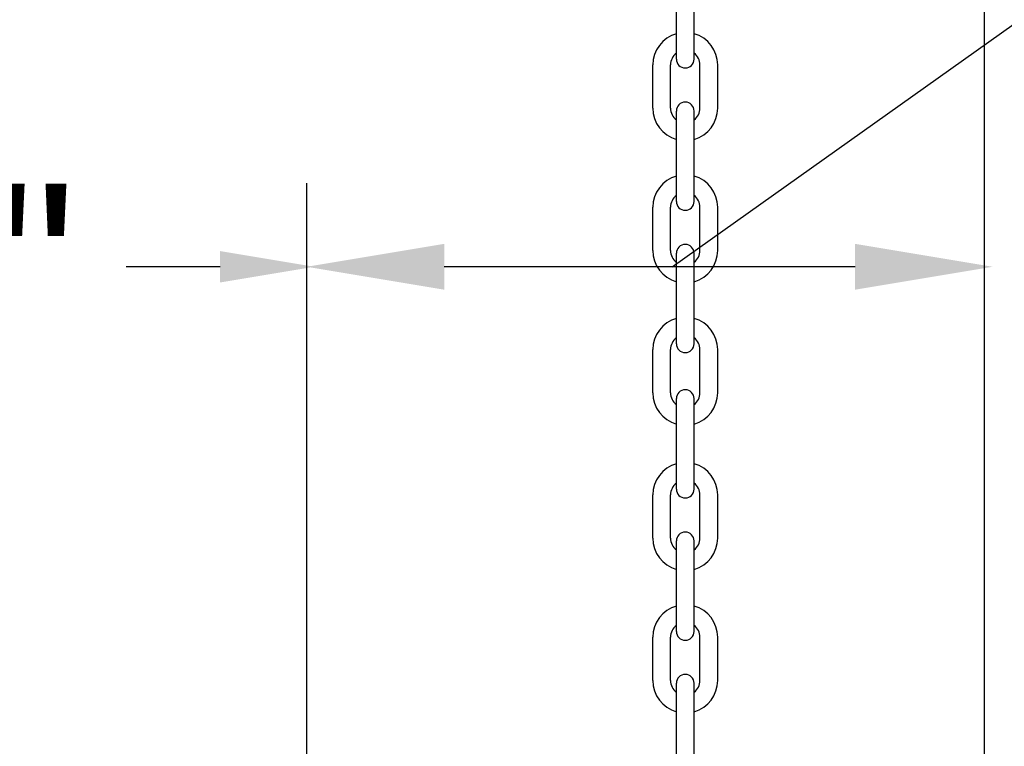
# Model space of a CAD drawing. Header units: inches. Extents: x 170 to 312, y 215 to 248.
# Tile 288 of 529: x 225.523 to 226.079, y 242.691 to 243.101. Entities that reach past the tile are written whole.
import ezdxf

# ---------------------------------------------------------------- set-up
doc = ezdxf.new("R2010")
doc.units = ezdxf.units.IN
doc.header["$LTSCALE"] = 0.25
doc.header["$MEASUREMENT"] = 0
doc.layers.add('ANNOTATIONS', color=1, linetype='Continuous')
doc.layers.add('MOTOR LH', color=7, linetype='Continuous')
doc.styles.add('ARIAL', font='arial.ttf', dxfattribs={"height": 0.09375})
doc.styles.add('ROMANS', font='Romans', dxfattribs={"height": 0.09375})
doc.styles.get("Standard").update_dxf_attribs({"font": 'romans.shx'})
doc.dimstyles.get("Standard").update_dxf_attribs({"dimscale": 60, "dimtxt": 0.0833, "dimasz": 0.0833, "dimexe": 0.0833, "dimexo": 0.04, "dimgap": 0.09, "dimtad": 0, "dimtih": 1, "dimtoh": 1, "dimdec": 4, "dimzin": 1, "dimdsep": 46, "dimlunit": 4, "dimtxsty": 'Standard', "dimcen": 0.09, "dimclrt": 150, "dimadec": 4, "dimazin": 2, "dimtfac": 1, "dimtdec": 0, "dimtofl": 0, "dimtmove": 0, "dimatfit": 3, "dimfxl": 1, "dimtolj": 1, "dimtzin": 0, "dimlwd": -1, "dimlwe": -1, "dimarcsym": 1})

msp = doc.modelspace()

# ---------------------------------------------------------------- linework, layer by layer
at = {"layer": 'ANNOTATIONS'}
for p, q in [((225.6846750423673, 242.6666731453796), (225.6846750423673, 243.0084795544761)), ((225.635763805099, 242.9613483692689), (225.5826238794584, 242.9613483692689)), ((225.9943815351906, 242.9613483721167), (225.7623410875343, 242.9613483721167))]:
    msp.add_line(p, q, dxfattribs=at)
for points in [[(225.635763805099, 242.9702050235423), (225.635763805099, 242.9524917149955), (225.6889037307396, 242.9613483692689)], [(225.7623410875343, 242.9484040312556), (225.7623410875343, 242.9742927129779), (225.6846750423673, 242.9613483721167)], [(225.9943815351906, 242.9484040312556), (225.9943815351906, 242.9742927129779), (226.0720475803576, 242.9613483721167)]]:
    msp.add_solid(points, dxfattribs=at)
at = {"layer": 'MOTOR LH'}
for p, q in [((226.0673603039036, 243.6163487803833), (226.0673603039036, 240.3338487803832)), ((225.8934402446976, 243.0785881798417), (225.8934402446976, 243.1296243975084)), ((225.9034521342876, 243.0785881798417), (225.9034521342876, 243.1296243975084)), ((225.8801317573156, 243.0508723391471), (225.8801317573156, 243.0752915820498)), ((225.8901436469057, 243.0508723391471), (225.8901436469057, 243.0752915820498)), ((225.9067487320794, 243.0508723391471), (225.9067487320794, 243.0752915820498)), ((225.9167606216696, 243.0508723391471), (225.9167606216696, 243.0752915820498)), ((225.8934402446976, 242.9982488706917), (225.8934402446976, 243.0492850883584)), ((225.9034521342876, 242.9982488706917), (225.9034521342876, 243.0492850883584)), ((225.8801317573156, 242.9705330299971), (225.8801317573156, 242.9949522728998)), ((225.8901436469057, 242.9705330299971), (225.8901436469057, 242.9949522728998)), ((225.9067487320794, 242.9705330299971), (225.9067487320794, 242.9949522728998)), ((225.9167606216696, 242.9705330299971), (225.9167606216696, 242.9949522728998)), ((225.8934402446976, 242.9179095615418), (225.8934402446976, 242.9689457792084)), ((225.9034521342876, 242.9179095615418), (225.9034521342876, 242.9689457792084)), ((225.8801317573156, 242.8901937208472), (225.8801317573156, 242.9146129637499)), ((225.8901436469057, 242.8901937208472), (225.8901436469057, 242.9146129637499)), ((225.9067487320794, 242.8901937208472), (225.9067487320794, 242.9146129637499)), ((225.9167606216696, 242.8901937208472), (225.9167606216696, 242.9146129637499)), ((225.8934402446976, 242.8358609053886), (225.8934402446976, 242.8868971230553)), ((225.9034521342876, 242.8358609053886), (225.9034521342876, 242.8868971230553)), ((225.8801317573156, 242.8081450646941), (225.8801317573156, 242.8325643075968)), ((225.8901436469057, 242.8081450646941), (225.8901436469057, 242.8325643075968)), ((225.9067487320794, 242.8081450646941), (225.9067487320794, 242.8325643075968)), ((225.9167606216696, 242.8081450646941), (225.9167606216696, 242.8325643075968)), ((225.8934402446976, 242.7555215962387), (225.8934402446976, 242.8065578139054)), ((225.9034521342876, 242.7555215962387), (225.9034521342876, 242.8065578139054)), ((225.8801317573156, 242.7278057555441), (225.8801317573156, 242.7522249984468)), ((225.8901436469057, 242.7278057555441), (225.8901436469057, 242.7522249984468)), ((225.9067487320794, 242.7278057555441), (225.9067487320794, 242.7522249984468)), ((225.9167606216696, 242.7278057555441), (225.9167606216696, 242.7522249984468)), ((225.8934402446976, 242.6751822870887), (225.8934402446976, 242.7262185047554)), ((225.9034521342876, 242.6751822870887), (225.9034521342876, 242.7262185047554))]:
    msp.add_line(p, q, dxfattribs=at)
for centre, radius, start, end in [((225.8984461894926, 243.0752915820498), 0.01831443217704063, 105.8627163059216, 180), ((225.8984461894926, 243.0752915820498), 0.01831443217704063, 0, 74.13728369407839), ((225.8984461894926, 243.0752915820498), 0.008302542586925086, 127.0808355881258, 180), ((225.8984461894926, 243.0752915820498), 0.008302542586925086, 0, 52.91916441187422), ((225.8984461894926, 243.0785881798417), 0.005005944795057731, 180, 0), ((225.8984461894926, 243.0492850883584), 0.005005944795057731, 0, 180), ((225.8984461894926, 243.0508723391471), 0.01831443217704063, 180, 254.1372836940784), ((225.8984461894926, 243.0508723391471), 0.008302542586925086, 180, 232.9191644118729), ((225.8984461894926, 243.0508723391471), 0.01831443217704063, 285.8627163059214, 0), ((225.8984461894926, 243.0508723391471), 0.008302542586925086, 307.0808355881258, 0), ((225.8984461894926, 242.9949522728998), 0.01831443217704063, 105.8627163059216, 180), ((225.8984461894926, 242.9949522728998), 0.01831443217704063, 0, 74.13728369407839), ((225.8984461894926, 242.9949522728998), 0.008302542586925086, 127.0808355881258, 180), ((225.8984461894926, 242.9982488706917), 0.005005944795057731, 180, 0), ((225.8984461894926, 242.9949522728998), 0.008302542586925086, 0, 52.91916441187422), ((225.8984461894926, 242.9705330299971), 0.01831443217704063, 180, 254.1372836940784), ((225.8984461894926, 242.9705330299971), 0.008302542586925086, 180, 232.9191644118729), ((225.8984461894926, 242.9689457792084), 0.005005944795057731, 0, 180), ((225.8984461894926, 242.9705330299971), 0.01831443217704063, 285.8627163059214, 0), ((225.8984461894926, 242.9705330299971), 0.008302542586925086, 307.0808355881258, 0), ((225.8984461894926, 242.9146129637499), 0.01831443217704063, 105.8627163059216, 180), ((225.8984461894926, 242.9146129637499), 0.01831443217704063, 0, 74.13728369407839), ((225.8984461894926, 242.9146129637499), 0.008302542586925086, 127.0808355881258, 180), ((225.8984461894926, 242.9146129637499), 0.008302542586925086, 0, 52.91916441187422), ((225.8984461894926, 242.9179095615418), 0.005005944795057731, 180, 0), ((225.8984461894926, 242.8901937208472), 0.01831443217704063, 180, 254.1372836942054), ((225.8984461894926, 242.8901937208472), 0.008302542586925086, 180, 232.9191644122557), ((225.8984461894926, 242.8868971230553), 0.005005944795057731, 0, 180), ((225.8984461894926, 242.8901937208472), 0.01831443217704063, 285.8627163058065, 0), ((225.8984461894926, 242.8901937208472), 0.008302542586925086, 307.0808355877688, 0), ((225.8984461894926, 242.8325643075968), 0.01831443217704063, 105.8627163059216, 180), ((225.8984461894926, 242.8325643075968), 0.01831443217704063, 0, 74.13728369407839), ((225.8984461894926, 242.8325643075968), 0.008302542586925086, 127.0808355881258, 180), ((225.8984461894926, 242.8325643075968), 0.008302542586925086, 0, 52.91916441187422), ((225.8984461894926, 242.8358609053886), 0.005005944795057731, 180, 0), ((225.8984461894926, 242.8065578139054), 0.005005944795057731, 0, 180), ((225.8984461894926, 242.8081450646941), 0.01831443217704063, 180, 254.1372836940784), ((225.8984461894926, 242.8081450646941), 0.008302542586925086, 180, 232.9191644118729), ((225.8984461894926, 242.8081450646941), 0.01831443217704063, 285.8627163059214, 0), ((225.8984461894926, 242.8081450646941), 0.008302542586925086, 307.0808355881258, 0), ((225.8984461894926, 242.7522249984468), 0.01831443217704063, 105.8627163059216, 180), ((225.8984461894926, 242.7522249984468), 0.01831443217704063, 0, 74.13728369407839), ((225.8984461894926, 242.7522249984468), 0.008302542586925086, 127.0808355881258, 180), ((225.8984461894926, 242.7522249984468), 0.008302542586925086, 0, 52.91916441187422), ((225.8984461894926, 242.7555215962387), 0.005005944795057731, 180, 0), ((225.8984461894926, 242.7262185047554), 0.005005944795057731, 0, 180), ((225.8984461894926, 242.7278057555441), 0.01831443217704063, 180, 254.1372836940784), ((225.8984461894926, 242.7278057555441), 0.008302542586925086, 180, 232.9191644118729), ((225.8984461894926, 242.7278057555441), 0.01831443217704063, 285.8627163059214, 0), ((225.8984461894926, 242.7278057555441), 0.008302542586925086, 307.0808355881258, 0)]:
    msp.add_arc(centre, radius, start, end, dxfattribs=at)

# ---------------------------------------------------------------- texts
at = {"layer": 'ANNOTATIONS', "insert": (225.5545111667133, 242.9613483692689), "char_height": 0.09375, "attachment_point": 6, "style": 'ARIAL'}
msp.add_mtext('1\'-4"', dxfattribs=at)

# ---------------------------------------------------------------- leaders
at = {"layer": 'ANNOTATIONS', "has_arrowhead": 0}
msp.add_leader([(225.8910133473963, 242.9613483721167), (226.3993099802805, 243.3222701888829), (226.4951151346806, 243.3222701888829)], dimstyle='Standard', override={"dimtxt": 0.09375, "dimasz": 0.09375, "dimexe": 0.046875, "dimgap": 0.09, "dimtad": 0, "dimtih": 0, "dimtoh": 0, "dimtxsty": 'ROMANS'}, dxfattribs=at)

doc.saveas('drawing.dxf')
